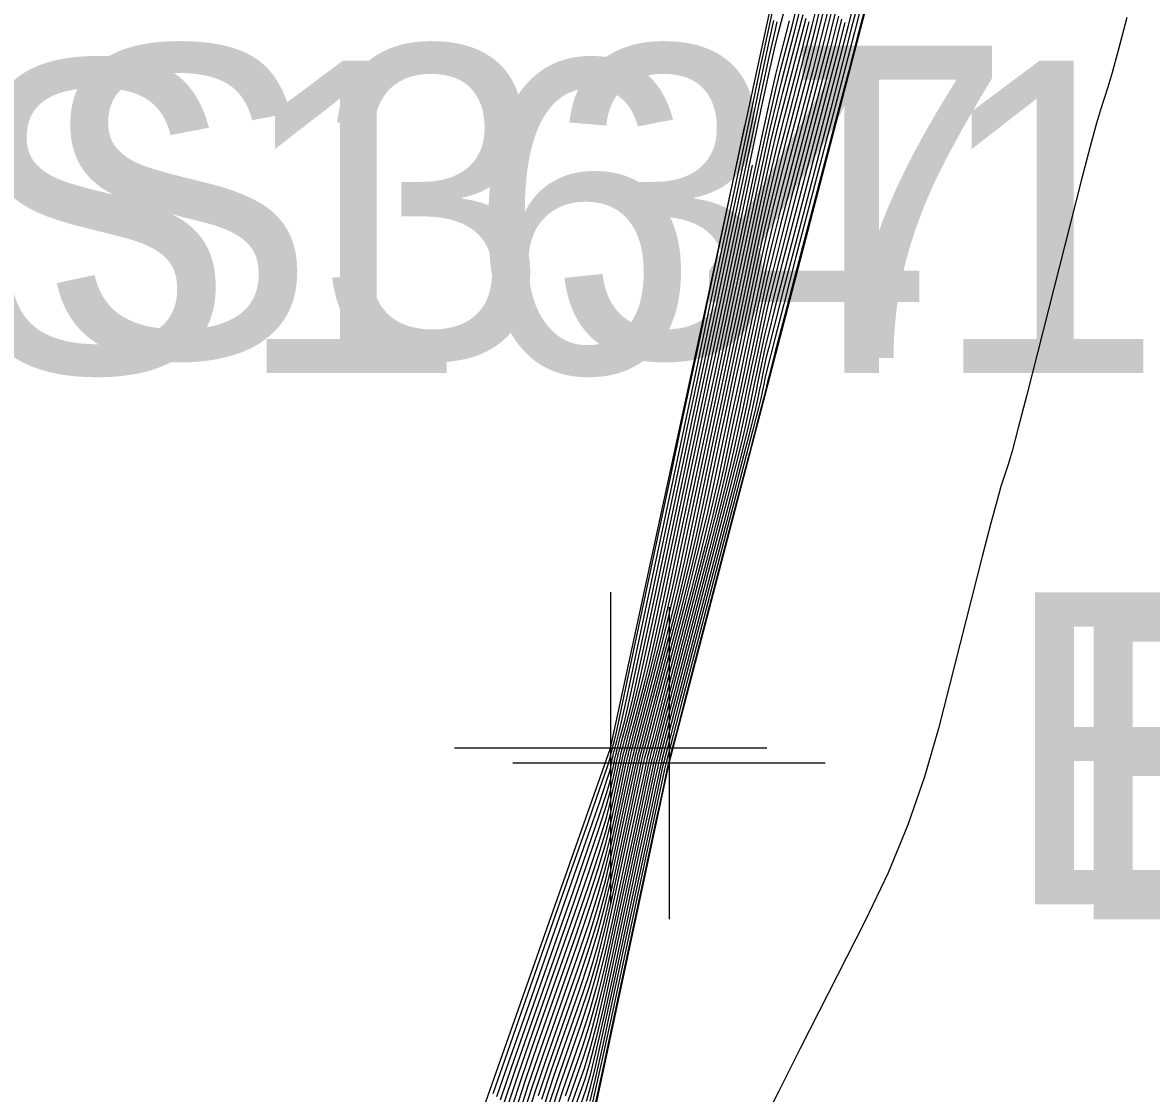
# Model space of a CAD drawing. Extents: x 1724534 to 1727318, y 657156 to 660047.
# Drawn here: x 1725549.31 to 1725563.77, y 659540.64 to 659554.36 of the extents above; entities that cross this region are included whole.
import ezdxf

# ---------------------------------------------------------------- set-up
doc = ezdxf.new("R2010")
doc.units = 0
for name, color, linetype in [('SURVEY - CONTOURS - Index with Text', 7, 'Continuous'), ('SURVEY - CONTOURS - Intermediate with optional Text', 7, 'Continuous'), ('SURVEY - DTM - Breaklines', 7, 'Continuous'), ('SURVEY - DTM - Breaklines - Points - Elevations', 7, 'Continuous'), ('SURVEY - DTM - Breaklines - Points - Locators', 7, 'Continuous'), ('SURVEY - DTM - Breaklines - Points - Numbers', 7, 'Continuous'), ('SURVEY - NON-TRANSPORTATION - Features', 7, 'Continuous'), ('SURVEY - NON-TRANSPORTATION - Features - Points - Elevations', 7, 'Continuous'), ('SURVEY - NON-TRANSPORTATION - Features - Points - Locators', 7, 'Continuous'), ('SURVEY - NON-TRANSPORTATION - Features - Points - Numbers', 7, 'Continuous')]:
    doc.layers.add(name, color=color, linetype=linetype)

msp = doc.modelspace()

# ---------------------------------------------------------------- linework, layer by layer
at = {"layer": 'SURVEY - CONTOURS - Index with Text'}
for points in [[(1725559.639, 659554.566), (1725559.544, 659554.179), (1725559.434, 659553.753), (1725559.124, 659552.564), (1725559.015, 659552.139), (1725558.92, 659551.754), (1725558.839, 659551.411), (1725558.772, 659551.109), (1725558.613, 659550.358), (1725558.554, 659550.078), (1725558.495, 659549.8), (1725558.437, 659549.526), (1725558.379, 659549.253), (1725558.226, 659548.531), (1725558.161, 659548.237), (1725558.08, 659547.897), (1725557.984, 659547.51), (1725557.873, 659547.076), (1725557.555, 659545.859), (1725557.451, 659545.459), (1725557.376, 659545.173), (1725557.331, 659545.001), (1725557.316, 659544.942), (1725557.314, 659544.938), (1725557.302, 659544.88), (1725557.265, 659544.709), (1725557.204, 659544.426), (1725557.119, 659544.031), (1725556.86, 659542.826), (1725556.763, 659542.397), (1725556.667, 659542.015), (1725556.572, 659541.679), (1725556.478, 659541.389), (1725556.229, 659540.676), (1725556.135, 659540.386)], [(1725555.921, 659540.618), (1725556.054, 659541.012), (1725556.434, 659542.096), (1725556.567, 659542.49), (1725556.681, 659542.86), (1725556.776, 659543.205), (1725556.852, 659543.526), (1725557.029, 659544.349), (1725557.087, 659544.62), (1725557.129, 659544.814), (1725557.154, 659544.931), (1725557.163, 659544.972), (1725557.166, 659544.978), (1725557.177, 659545.019), (1725557.208, 659545.138), (1725557.259, 659545.334), (1725557.33, 659545.607), (1725557.547, 659546.439), (1725557.63, 659546.764), (1725557.714, 659547.115), (1725557.799, 659547.493), (1725557.887, 659547.896), (1725558.122, 659549.006), (1725558.21, 659549.425), (1725558.3, 659549.847), (1725558.39, 659550.274), (1725558.482, 659550.705), (1725558.726, 659551.859), (1725558.816, 659552.275), (1725558.902, 659552.657), (1725558.985, 659553.004), (1725559.064, 659553.316), (1725559.269, 659554.105), (1725559.349, 659554.418)], [(1725563.457, 659554.428), (1725563.346, 659554.003), (1725563.265, 659553.704), (1725563.215, 659553.533), (1725563.121, 659553.246), (1725563.071, 659553.075), (1725562.99, 659552.776), (1725562.879, 659552.35), (1725562.738, 659551.796), (1725562.32, 659550.149), (1725562.179, 659549.595), (1725562.068, 659549.17), (1725561.988, 659548.871), (1725561.938, 659548.701), (1725561.845, 659548.417), (1725561.795, 659548.246), (1725561.714, 659547.948), (1725561.603, 659547.521), (1725561.462, 659546.967), (1725561.044, 659545.318), (1725560.868, 659544.7), (1725560.653, 659544.084), (1725560.399, 659543.469), (1725560.107, 659542.855), (1725559.275, 659541.22), (1725558.999, 659540.674), (1725558.796, 659540.266)], [(1725559.846, 659554.363), (1725559.739, 659553.94), (1725559.599, 659553.402), (1725559.184, 659551.812), (1725559.045, 659551.274), (1725558.937, 659550.852), (1725558.862, 659550.547), (1725558.818, 659550.359), (1725558.744, 659550.011), (1725558.717, 659549.882), (1725558.69, 659549.753), (1725558.663, 659549.626), (1725558.636, 659549.5), (1725558.565, 659549.166), (1725558.523, 659548.982), (1725558.447, 659548.678), (1725558.339, 659548.255), (1725558.199, 659547.713), (1725557.78, 659546.11), (1725557.643, 659545.584), (1725557.545, 659545.208), (1725557.486, 659544.982), (1725557.466, 659544.906), (1725557.465, 659544.904), (1725557.449, 659544.829), (1725557.401, 659544.605), (1725557.321, 659544.233), (1725557.209, 659543.713), (1725556.868, 659542.126), (1725556.75, 659541.59), (1725556.654, 659541.17), (1725556.578, 659540.867), (1725556.522, 659540.681), (1725556.403, 659540.341)], [(1725555.343, 659540.642), (1725555.495, 659541.081), (1725555.706, 659541.684), (1725556.346, 659543.511), (1725556.557, 659544.113), (1725556.709, 659544.55), (1725556.802, 659544.82), (1725556.836, 659544.926), (1725556.849, 659544.986), (1725556.853, 659545.006), (1725556.857, 659545.022), (1725556.86, 659545.033), (1725556.861, 659545.039), (1725556.865, 659545.051), (1725556.868, 659545.057), (1725556.871, 659545.068), (1725556.875, 659545.084), (1725556.88, 659545.104), (1725556.896, 659545.165), (1725556.92, 659545.273), (1725556.98, 659545.553), (1725557.076, 659546.003), (1725557.208, 659546.625), (1725557.607, 659548.512), (1725557.751, 659549.19), (1725557.882, 659549.807), (1725558, 659550.364), (1725558.105, 659550.86), (1725558.566, 659553.038)], [(1725555.575, 659540.445), (1725555.708, 659540.849), (1725555.88, 659541.348), (1725556.39, 659542.803), (1725556.562, 659543.301), (1725556.695, 659543.705), (1725556.789, 659544.013), (1725556.844, 659544.226), (1725556.939, 659544.667), (1725557.007, 659544.982), (1725557.012, 659545.005), (1725557.016, 659545.014), (1725557.039, 659545.103), (1725557.067, 659545.209), (1725557.105, 659545.356), (1725557.222, 659545.802), (1725557.275, 659546.019), (1725557.347, 659546.334), (1725557.437, 659546.748), (1725557.984, 659549.324), (1725558.105, 659549.894), (1725558.227, 659550.47), (1725558.665, 659552.535)]]:
    msp.add_lwpolyline(points, dxfattribs=at)
at = {"layer": 'SURVEY - CONTOURS - Intermediate with optional Text'}
for points in [[(1725555.389, 659540.603), (1725555.538, 659541.034), (1725555.741, 659541.617), (1725556.355, 659543.369), (1725556.558, 659543.951), (1725556.706, 659544.381), (1725556.799, 659544.659), (1725556.838, 659544.786), (1725556.867, 659544.922), (1725556.877, 659544.967), (1725556.884, 659545.001), (1725556.889, 659545.022), (1725556.892, 659545.032), (1725556.895, 659545.043), (1725556.898, 659545.053), (1725556.904, 659545.075), (1725556.913, 659545.109), (1725556.925, 659545.155), (1725556.961, 659545.292), (1725556.991, 659545.422), (1725557.053, 659545.709), (1725557.148, 659546.152), (1725557.276, 659546.752), (1725557.659, 659548.562), (1725557.803, 659549.243), (1725557.949, 659549.932), (1725558.096, 659550.627), (1725558.245, 659551.329), (1725558.644, 659553.21), (1725558.775, 659553.83), (1725558.871, 659554.281), (1725558.931, 659554.561)], [(1725555.668, 659540.366), (1725555.793, 659540.757), (1725555.95, 659541.214), (1725556.408, 659542.52), (1725556.564, 659542.977), (1725556.689, 659543.367), (1725556.784, 659543.69), (1725556.847, 659543.946), (1725556.975, 659544.54), (1725557.017, 659544.736), (1725557.047, 659544.876), (1725557.066, 659544.961), (1725557.073, 659544.992), (1725557.076, 659545), (1725557.084, 659545.031), (1725557.107, 659545.117), (1725557.144, 659545.259), (1725557.195, 659545.456), (1725557.352, 659546.057), (1725557.417, 659546.317), (1725557.493, 659546.646), (1725557.582, 659547.046), (1725557.683, 659547.515), (1725557.967, 659548.858), (1725558.075, 659549.364), (1725558.183, 659549.876), (1725558.292, 659550.392), (1725558.403, 659550.913), (1725558.699, 659552.31), (1725558.802, 659552.794), (1725558.892, 659553.198), (1725558.967, 659553.523), (1725559.028, 659553.768), (1725559.171, 659554.315), (1725559.231, 659554.562)], [(1725556.007, 659540.525), (1725556.124, 659540.878), (1725556.452, 659541.813), (1725556.569, 659542.165), (1725556.676, 659542.522), (1725556.771, 659542.882), (1725556.855, 659543.246), (1725557.065, 659544.222), (1725557.134, 659544.542), (1725557.183, 659544.772), (1725557.213, 659544.91), (1725557.224, 659544.958), (1725557.226, 659544.964), (1725557.239, 659545.012), (1725557.275, 659545.152), (1725557.336, 659545.384), (1725557.42, 659545.708), (1725557.678, 659546.694), (1725557.771, 659547.062), (1725557.86, 659547.428), (1725557.944, 659547.79), (1725558.022, 659548.15), (1725558.225, 659549.105), (1725558.301, 659549.465), (1725558.378, 659549.829), (1725558.456, 659550.196), (1725558.534, 659550.566), (1725558.745, 659551.559), (1725558.825, 659551.93), (1725558.909, 659552.296), (1725558.997, 659552.658), (1725559.088, 659553.015), (1725559.335, 659553.964), (1725559.427, 659554.323), (1725559.515, 659554.688)], [(1725556.049, 659540.479), (1725556.159, 659540.811), (1725556.461, 659541.671), (1725556.57, 659542.003), (1725556.673, 659542.353), (1725556.768, 659542.721), (1725556.857, 659543.106), (1725557.083, 659544.158), (1725557.157, 659544.504), (1725557.211, 659544.751), (1725557.243, 659544.9), (1725557.254, 659544.951), (1725557.256, 659544.957), (1725557.269, 659545.008), (1725557.309, 659545.159), (1725557.374, 659545.409), (1725557.465, 659545.758), (1725557.743, 659546.821), (1725557.842, 659547.211), (1725557.934, 659547.584), (1725558.016, 659547.939), (1725558.09, 659548.277), (1725558.276, 659549.155), (1725558.346, 659549.485), (1725558.417, 659549.819), (1725558.488, 659550.156), (1725558.56, 659550.497), (1725558.754, 659551.409), (1725558.83, 659551.757), (1725558.913, 659552.115), (1725559.003, 659552.485), (1725559.1, 659552.865), (1725559.368, 659553.894), (1725559.466, 659554.275), (1725559.556, 659554.647)], [(1725556.092, 659540.433), (1725556.194, 659540.744), (1725556.47, 659541.53), (1725556.571, 659541.841), (1725556.67, 659542.184), (1725556.766, 659542.559), (1725556.858, 659542.966), (1725557.101, 659544.095), (1725557.181, 659544.465), (1725557.238, 659544.73), (1725557.272, 659544.89), (1725557.284, 659544.945), (1725557.286, 659544.949), (1725557.3, 659545.004), (1725557.343, 659545.166), (1725557.808, 659546.949), (1725557.913, 659547.361), (1725558.007, 659547.74), (1725558.089, 659548.088), (1725558.158, 659548.404), (1725558.328, 659549.204), (1725558.391, 659549.505), (1725558.456, 659549.81), (1725558.521, 659550.117), (1725558.587, 659550.428), (1725558.763, 659551.259), (1725558.834, 659551.584), (1725558.916, 659551.935), (1725559.009, 659552.312), (1725559.112, 659552.715), (1725559.401, 659553.823), (1725559.505, 659554.227), (1725559.598, 659554.606)], [(1725559.963, 659554.621), (1725559.888, 659554.322), (1725559.778, 659553.893), (1725559.632, 659553.332), (1725559.051, 659551.101), (1725558.941, 659550.672), (1725558.866, 659550.374), (1725558.827, 659550.209), (1725558.729, 659549.744), (1725558.708, 659549.646), (1725558.688, 659549.55), (1725558.633, 659549.293), (1725558.595, 659549.13), (1725558.41, 659548.404), (1725558.264, 659547.841), (1725557.825, 659546.16), (1725557.681, 659545.609), (1725557.496, 659544.899), (1725557.496, 659544.897), (1725557.479, 659544.819), (1725557.428, 659544.585), (1725556.869, 659541.986), (1725556.748, 659541.428), (1725556.651, 659541.001), (1725556.579, 659540.705), (1725556.531, 659540.54)], [(1725560.003, 659554.573), (1725559.929, 659554.282), (1725559.817, 659553.845), (1725559.665, 659553.261), (1725559.208, 659551.511), (1725559.057, 659550.928), (1725558.944, 659550.491), (1725558.871, 659550.202), (1725558.836, 659550.059), (1725558.797, 659549.873), (1725558.782, 659549.803), (1725558.768, 659549.735), (1725558.753, 659549.667), (1725558.739, 659549.599), (1725558.701, 659549.42), (1725558.667, 659549.279), (1725558.594, 659548.99), (1725558.481, 659548.553), (1725558.329, 659547.968), (1725557.87, 659546.211), (1725557.72, 659545.634), (1725557.612, 659545.222), (1725557.548, 659544.974), (1725557.526, 659544.892), (1725557.526, 659544.891), (1725557.508, 659544.809), (1725557.455, 659544.564), (1725557.368, 659544.156), (1725557.245, 659543.585), (1725556.871, 659541.846), (1725556.745, 659541.267), (1725556.648, 659540.832), (1725556.58, 659540.543)], [(1725555.528, 659540.484), (1725555.666, 659540.896), (1725555.845, 659541.415), (1725556.381, 659542.945), (1725556.561, 659543.464), (1725556.698, 659543.874), (1725556.791, 659544.174), (1725556.842, 659544.366), (1725556.921, 659544.731), (1725556.947, 659544.851), (1725556.966, 659544.938), (1725556.977, 659544.992), (1725556.982, 659545.012), (1725556.986, 659545.022), (1725556.991, 659545.042), (1725557.005, 659545.096), (1725557.029, 659545.184), (1725557.06, 659545.306), (1725557.157, 659545.675), (1725557.204, 659545.87), (1725557.273, 659546.178), (1725557.365, 659546.599), (1725557.479, 659547.134), (1725557.813, 659548.71), (1725557.939, 659549.304), (1725558.066, 659549.904), (1725558.194, 659550.509), (1725558.324, 659551.121), (1725558.671, 659552.76), (1725558.789, 659553.312), (1725558.881, 659553.739), (1725558.949, 659554.042), (1725558.992, 659554.219), (1725559.072, 659554.526)], [(1725555.714, 659540.326), (1725555.836, 659540.71), (1725555.985, 659541.147), (1725556.417, 659542.379), (1725556.565, 659542.815), (1725556.687, 659543.198), (1725556.781, 659543.528), (1725556.849, 659543.806), (1725556.993, 659544.477), (1725557.04, 659544.697), (1725557.074, 659544.855), (1725557.095, 659544.951), (1725557.103, 659544.985), (1725557.106, 659544.993), (1725557.115, 659545.027), (1725557.14, 659545.124), (1725557.182, 659545.284), (1725557.24, 659545.507), (1725557.417, 659546.184), (1725557.488, 659546.466), (1725557.567, 659546.803), (1725557.654, 659547.195), (1725557.751, 659547.642), (1725558.019, 659548.907), (1725558.12, 659549.384), (1725558.222, 659549.866), (1725558.325, 659550.353), (1725558.429, 659550.844), (1725558.708, 659552.16), (1725558.807, 659552.621), (1725558.895, 659553.017), (1725558.973, 659553.35), (1725559.04, 659553.617), (1725559.203, 659554.245), (1725559.27, 659554.514)], [(1725555.761, 659540.287), (1725555.879, 659540.664), (1725556.02, 659541.079), (1725556.425, 659542.237), (1725556.566, 659542.652), (1725556.684, 659543.029), (1725556.779, 659543.367), (1725556.85, 659543.666), (1725557.102, 659544.834), (1725557.133, 659544.978), (1725557.482, 659546.312), (1725557.559, 659546.615), (1725557.64, 659546.959), (1725557.727, 659547.344), (1725557.819, 659547.769), (1725558.717, 659552.009), (1725558.812, 659552.448), (1725558.899, 659552.837), (1725558.979, 659553.177), (1725559.052, 659553.467), (1725559.236, 659554.175), (1725559.31, 659554.466)], [(1725559.681, 659554.525), (1725559.583, 659554.132), (1725559.467, 659553.683), (1725559.136, 659552.414), (1725559.021, 659551.966), (1725558.923, 659551.574), (1725558.843, 659551.238), (1725558.781, 659550.959), (1725558.639, 659550.289), (1725558.586, 659550.039), (1725558.534, 659549.791), (1725558.482, 659549.546), (1725558.43, 659549.303), (1725558.294, 659548.658), (1725558.233, 659548.386), (1725558.154, 659548.053), (1725558.055, 659547.659), (1725557.938, 659547.204), (1725557.6, 659545.909), (1725557.489, 659545.484), (1725557.41, 659545.18), (1725557.362, 659544.997), (1725557.346, 659544.935), (1725557.345, 659544.931), (1725557.331, 659544.87), (1725557.292, 659544.689), (1725557.227, 659544.388), (1725557.137, 659543.967), (1725556.861, 659542.686), (1725556.761, 659542.236), (1725556.665, 659541.846), (1725556.573, 659541.516), (1725556.487, 659541.247), (1725556.264, 659540.609)], [(1725559.722, 659554.485), (1725559.622, 659554.084), (1725559.5, 659553.613), (1725559.148, 659552.263), (1725559.027, 659551.793), (1725558.927, 659551.394), (1725558.848, 659551.066), (1725558.79, 659550.809), (1725558.666, 659550.219), (1725558.619, 659549.999), (1725558.573, 659549.782), (1725558.527, 659549.566), (1725558.482, 659549.352), (1725558.362, 659548.785), (1725558.306, 659548.535), (1725558.227, 659548.209), (1725558.126, 659547.808), (1725558.003, 659547.331), (1725557.645, 659545.959), (1725557.528, 659545.509), (1725557.444, 659545.187), (1725557.393, 659544.993), (1725557.376, 659544.928), (1725557.375, 659544.924), (1725557.361, 659544.86), (1725557.319, 659544.668), (1725557.251, 659544.349), (1725557.155, 659543.904), (1725556.863, 659542.546), (1725556.758, 659542.074), (1725556.662, 659541.677), (1725556.574, 659541.354), (1725556.496, 659541.106), (1725556.299, 659540.542)], [(1725559.764, 659554.444), (1725559.661, 659554.036), (1725559.533, 659553.542), (1725559.16, 659552.113), (1725559.033, 659551.62), (1725558.93, 659551.213), (1725558.852, 659550.893), (1725558.8, 659550.659), (1725558.692, 659550.15), (1725558.652, 659549.96), (1725558.612, 659549.772), (1725558.572, 659549.586), (1725558.533, 659549.402), (1725558.43, 659548.912), (1725558.378, 659548.684), (1725558.3, 659548.365), (1725558.197, 659547.957), (1725558.068, 659547.458), (1725557.69, 659546.009), (1725557.477, 659545.194), (1725557.424, 659544.989), (1725557.406, 659544.92), (1725557.405, 659544.918), (1725557.39, 659544.849), (1725557.274, 659544.311), (1725557.173, 659543.84), (1725556.865, 659542.406), (1725556.755, 659541.913), (1725556.659, 659541.508), (1725556.576, 659541.192), (1725556.505, 659540.964), (1725556.333, 659540.475)], [(1725560.043, 659554.524), (1725559.971, 659554.241), (1725559.856, 659553.797), (1725559.698, 659553.191), (1725559.22, 659551.36), (1725559.063, 659550.755), (1725558.948, 659550.311), (1725558.846, 659549.908), (1725558.823, 659549.803), (1725558.807, 659549.725), (1725558.799, 659549.687), (1725558.79, 659549.649), (1725558.769, 659549.547), (1725558.74, 659549.428), (1725558.667, 659549.147), (1725558.552, 659548.702), (1725558.394, 659548.096), (1725557.915, 659546.261), (1725557.758, 659545.659), (1725557.646, 659545.229), (1725557.556, 659544.884), (1725557.538, 659544.798), (1725557.391, 659544.117), (1725557.263, 659543.522), (1725556.873, 659541.706), (1725556.743, 659541.105), (1725556.645, 659540.663), (1725556.581, 659540.38)], [(1725560.084, 659554.475), (1725560.012, 659554.201), (1725559.895, 659553.749), (1725559.731, 659553.121), (1725559.232, 659551.21), (1725559.069, 659550.582), (1725558.951, 659550.13), (1725558.88, 659549.856), (1725558.855, 659549.758), (1725558.85, 659549.734), (1725558.848, 659549.725), (1725558.846, 659549.716), (1725558.844, 659549.707), (1725558.842, 659549.698), (1725558.837, 659549.675), (1725558.812, 659549.577), (1725558.741, 659549.303), (1725558.623, 659548.851), (1725558.459, 659548.223), (1725557.96, 659546.311), (1725557.797, 659545.684), (1725557.68, 659545.236), (1725557.61, 659544.967), (1725557.586, 659544.877), (1725557.586, 659544.877), (1725557.567, 659544.788), (1725557.51, 659544.522), (1725557.414, 659544.079), (1725557.281, 659543.458), (1725556.874, 659541.566), (1725556.74, 659540.944), (1725556.643, 659540.494)], [(1725555.435, 659540.563), (1725555.58, 659540.988), (1725555.776, 659541.549), (1725556.364, 659543.228), (1725556.559, 659543.788), (1725556.703, 659544.212), (1725556.797, 659544.497), (1725556.839, 659544.646), (1725556.885, 659544.858), (1725556.9, 659544.929), (1725556.911, 659544.98), (1725556.919, 659545.012), (1725556.922, 659545.026), (1725556.926, 659545.036), (1725556.929, 659545.05), (1725556.938, 659545.082), (1725556.952, 659545.134), (1725556.97, 659545.205), (1725557.026, 659545.42), (1725557.062, 659545.571), (1725557.127, 659545.865), (1725557.22, 659546.301), (1725557.343, 659546.879), (1725557.71, 659548.611), (1725557.849, 659549.264), (1725557.988, 659549.923), (1725558.129, 659550.588), (1725558.271, 659551.26), (1725558.653, 659553.06), (1725558.78, 659553.658), (1725558.874, 659554.1), (1725558.937, 659554.388)], [(1725555.482, 659540.524), (1725555.623, 659540.942), (1725555.81, 659541.482), (1725556.373, 659543.086), (1725556.56, 659543.626), (1725556.7, 659544.043), (1725556.794, 659544.336), (1725556.841, 659544.506), (1725556.903, 659544.795), (1725556.923, 659544.89), (1725556.938, 659544.959), (1725556.948, 659545.002), (1725556.952, 659545.019), (1725556.956, 659545.029), (1725556.96, 659545.046), (1725556.972, 659545.089), (1725556.99, 659545.159), (1725557.015, 659545.255), (1725557.091, 659545.547), (1725557.133, 659545.72), (1725557.2, 659546.021), (1725557.293, 659546.45), (1725557.411, 659547.007), (1725557.762, 659548.66), (1725557.894, 659549.284), (1725558.027, 659549.913), (1725558.162, 659550.549), (1725558.298, 659551.19), (1725558.662, 659552.91), (1725558.784, 659553.485), (1725558.878, 659553.92), (1725558.943, 659554.215), (1725558.98, 659554.37)], [(1725555.621, 659540.405), (1725555.751, 659540.803), (1725555.915, 659541.281), (1725556.399, 659542.662), (1725556.563, 659543.139), (1725556.692, 659543.536), (1725556.786, 659543.851), (1725556.845, 659544.086), (1725556.994, 659544.774), (1725557.02, 659544.897), (1725557.036, 659544.972), (1725557.043, 659544.999), (1725557.053, 659545.035), (1725557.073, 659545.11), (1725557.105, 659545.234), (1725557.15, 659545.406), (1725557.287, 659545.929), (1725557.346, 659546.168), (1725557.42, 659546.49), (1725557.51, 659546.897), (1725558.029, 659549.344), (1725558.144, 659549.885), (1725558.26, 659550.431), (1725558.798, 659552.966), (1725558.888, 659553.378), (1725558.961, 659553.696), (1725559.016, 659553.918), (1725559.138, 659554.386)], [(1725555.964, 659540.571), (1725556.089, 659540.945), (1725556.443, 659541.954), (1725556.568, 659542.328), (1725556.678, 659542.691), (1725556.773, 659543.044), (1725556.853, 659543.386), (1725557.047, 659544.286), (1725557.11, 659544.581), (1725557.156, 659544.793), (1725557.184, 659544.921), (1725557.194, 659544.965), (1725557.196, 659544.971), (1725557.208, 659545.016), (1725557.241, 659545.145), (1725557.297, 659545.359), (1725557.375, 659545.658), (1725557.612, 659546.567), (1725557.701, 659546.913), (1725557.787, 659547.272), (1725557.872, 659547.641), (1725557.954, 659548.023), (1725558.173, 659549.056), (1725558.256, 659549.445), (1725558.339, 659549.838), (1725558.423, 659550.235), (1725558.508, 659550.636), (1725558.735, 659551.709), (1725558.821, 659552.102), (1725558.906, 659552.476), (1725558.991, 659552.831), (1725559.076, 659553.166), (1725559.302, 659554.034), (1725559.388, 659554.371)], [(1725559.805, 659554.404), (1725559.7, 659553.988), (1725559.566, 659553.472), (1725559.172, 659551.962), (1725559.039, 659551.447), (1725558.934, 659551.033), (1725558.857, 659550.72), (1725558.809, 659550.509), (1725558.718, 659550.081), (1725558.618, 659549.606), (1725558.585, 659549.451), (1725558.497, 659549.039), (1725558.45, 659548.833), (1725558.374, 659548.522), (1725558.268, 659548.106), (1725558.133, 659547.586), (1725557.735, 659546.06), (1725557.605, 659545.559), (1725557.511, 659545.201), (1725557.455, 659544.986), (1725557.436, 659544.913), (1725557.435, 659544.911), (1725557.374, 659544.626), (1725557.298, 659544.272), (1725557.191, 659543.776), (1725556.866, 659542.266), (1725556.753, 659541.751), (1725556.656, 659541.339), (1725556.577, 659541.029), (1725556.514, 659540.823), (1725556.368, 659540.408)]]:
    msp.add_lwpolyline(points, dxfattribs=at)
at = {"layer": 'SURVEY - DTM - Breaklines'}
msp.add_lwpolyline([(1725548.52, 659521.481), (1725556.845, 659545.065), (1725562.116, 659569.482), (1725564.828, 659594.513), (1725575.937, 659617.765), (1725582.317, 659641.569), (1725587.744, 659666.22), (1725593.428, 659690.724), (1725599.084, 659714.698), (1725604.574, 659739.361), (1725605.919, 659744.429), (1725611.764, 659762.844), (1725613.112, 659786.858), (1725615.798, 659788.854), (1725620.104, 659809.038)], dxfattribs=at)
at = {"layer": 'SURVEY - DTM - Breaklines - Points - Locators'}
for p, q in [((1725556.845, 659547.065), (1725556.845, 659543.065)), ((1725558.845, 659545.065), (1725554.845, 659545.065))]:
    msp.add_line(p, q, dxfattribs=at)
at = {"layer": 'SURVEY - NON-TRANSPORTATION - Features'}
msp.add_lwpolyline([(1725478.626, 659231.962), (1725484.871, 659256.014), (1725491.647, 659280.125), (1725496.324, 659306.695), (1725504.184, 659330.541), (1725509.657, 659355.134), (1725515.881, 659378.125), (1725522.114, 659402.336), (1725528.356, 659426.565), (1725533.162, 659451.14), (1725540.618, 659474.976), (1725541.895, 659480.465), (1725545.325, 659497.45), (1725552.4, 659520.505), (1725557.595, 659544.875), (1725563.899, 659569.033), (1725569.664, 659593.303), (1725577.056, 659617.422)], dxfattribs=at)
at = {"layer": 'SURVEY - NON-TRANSPORTATION - Features - Points - Locators'}
for p, q in [((1725557.595, 659546.875), (1725557.595, 659542.875)), ((1725559.595, 659544.875), (1725555.595, 659544.875))]:
    msp.add_line(p, q, dxfattribs=at)

# ---------------------------------------------------------------- texts
at = {"layer": 'SURVEY - DTM - Breaklines - Points - Elevations'}
msp.add_text('EL-570.78', height=4, dxfattribs=at).set_placement((1725561.845, 659543.065))
at = {"layer": 'SURVEY - DTM - Breaklines - Points - Numbers'}
msp.add_text('S337', height=4, dxfattribs=at).set_placement((1725549.509, 659550.065))
at = {"layer": 'SURVEY - NON-TRANSPORTATION - Features - Points - Elevations'}
msp.add_text('EL-545.71', height=4, dxfattribs=at).set_placement((1725562.595, 659542.875))
at = {"layer": 'SURVEY - NON-TRANSPORTATION - Features - Points - Numbers'}
msp.add_text('S1641', height=4, dxfattribs=at).set_placement((1725548.465, 659549.875))

doc.saveas('drawing.dxf')
